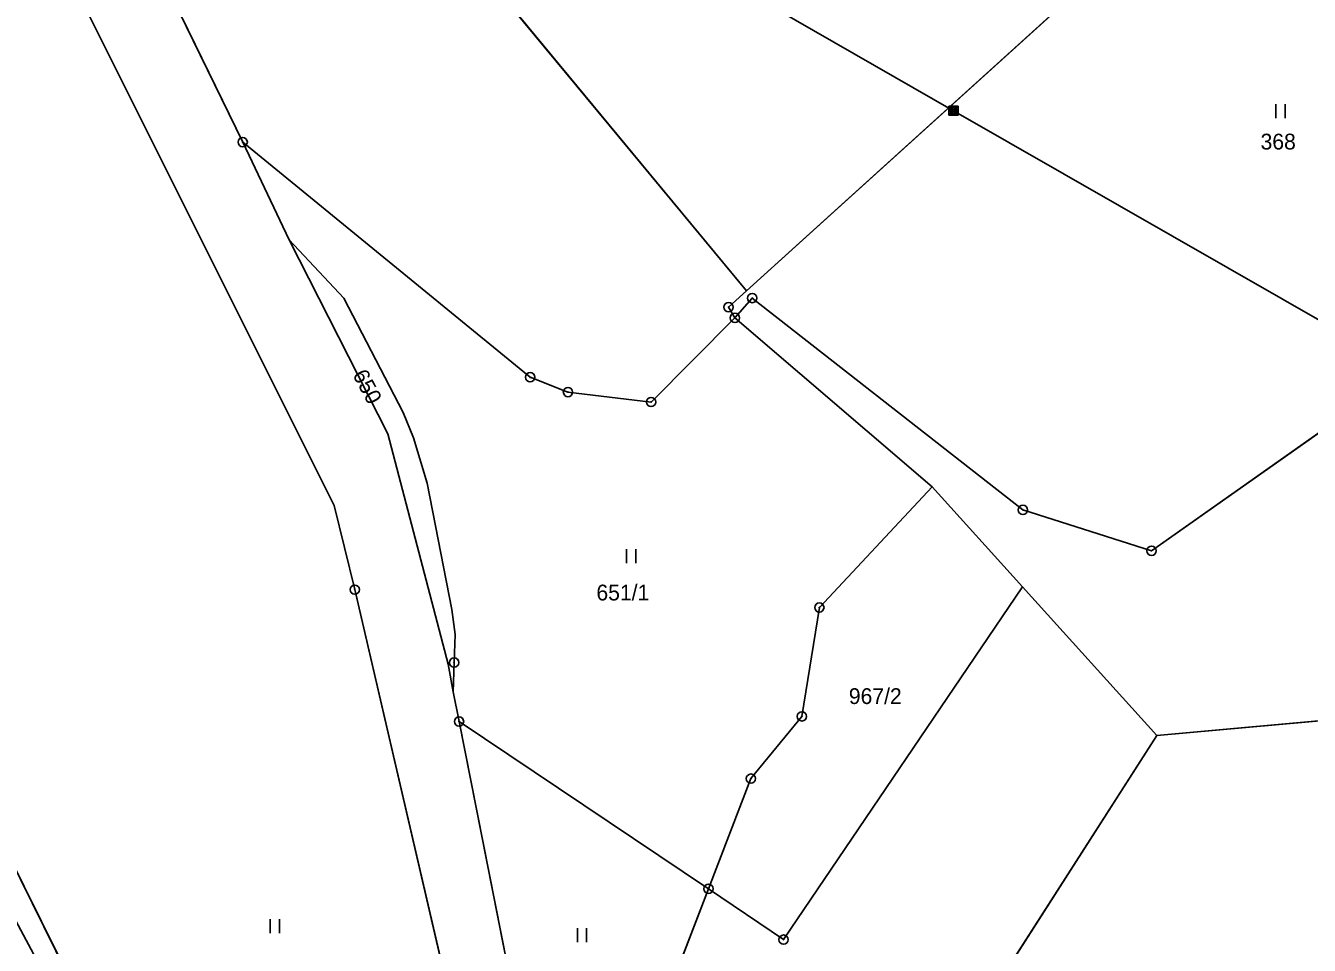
# Model space of a CAD drawing. Extents: x -689422 to -685210, y -987725 to -982160.
# Drawn here: x -687273.3 to -687135.2, y -986046.8 to -985947.8 of the extents above; entities that cross this region are included whole.
import ezdxf

# ---------------------------------------------------------------- set-up
doc = ezdxf.new("R2010")
doc.units = 0
for name, color, linetype in [('KN_Hranice_parcel', 7, 'Continuous'), ('KN_Parcelni cisla', 7, 'Continuous'), ('KN_Polygon parcely', 7, 'Continuous'), ('KN_Pozemkove predmety', 7, 'Continuous'), ('KN_POZEMKY_OSTATNI PLOCHA', 7, 'Continuous'), ('KN_POZEMKY_TTP', 7, 'Continuous'), ('KN_VYUZITI_17_ostatni plocha_ostatni komunikace', 7, 'Continuous'), ('KN_VYUZITI_26_ostatni plocha_jina plocha', 7, 'Continuous'), ('KN_Věcná břemena k části', 7, 'Continuous'), ('KN_Značky bodu BP', 7, 'Continuous'), ('KN_Značky kultur', 7, 'Continuous')]:
    doc.layers.add(name, color=color, linetype=linetype)

msp = doc.modelspace()

# ---------------------------------------------------------------- linework, layer by layer
at = {"layer": 'KN_Hranice_parcel'}
for p, q in [((-687227.74, -985937.66), (-687195.77, -985976.32)), ((-687195.77, -985976.32), (-687159.62, -985943.54)), ((-687249.97, -985960.3), (-687244.97, -985970.81)), ((-687197.01, -985979.23), (-687175.79, -985997.42)), ((-687175.79, -985997.42), (-687166.06, -986008.19)), ((-687166.06, -986008.19), (-687191.77, -986046.15)), ((-687166.06, -986008.19), (-687151.61, -986024.18)), ((-687227.33, -986019.46), (-687226.69, -986022.67)), ((-687226.69, -986022.67), (-687215.69, -986078.19)), ((-687226.69, -986022.67), (-687199.85, -986040.68)), ((-687129.49, -986022.17), (-687151.61, -986024.18)), ((-687191.77, -986046.15), (-687199.85, -986040.68))]:
    msp.add_line(p, q, dxfattribs=at)
for points in [[(-687267.21, -985905.67), (-687267.56, -985912.5), (-687260.98, -985937.71), (-687249.97, -985960.3)], [(-687206.97, -986146.16), (-687218.58, -986091.62), (-687237.91, -986008.48), (-687240.13, -985999.43), (-687268.37, -985942.92), (-687269.03, -985940.75)], [(-687087.98, -985952.41), (-687089.19, -985953.92), (-687117.6, -985979.91), (-687152.18, -986004.29), (-687166.02, -985999.89), (-687195.14, -985977.09), (-687197.01, -985979.23)], [(-687249.97, -985960.3), (-687219.04, -985985.61), (-687214.97, -985987.21), (-687206.03, -985988.28), (-687197.01, -985979.23)], [(-687207.07, -986154.65), (-687233.71, -986120.77), (-687311.41, -985963.85)], [(-687244.97, -985970.81), (-687234.37, -985991.72), (-687227.85, -986016.51), (-687227.33, -986019.46)], [(-687227.33, -986019.46), (-687227.22, -986016.33), (-687227.1, -986013.29), (-687227.46, -986010.6), (-687230.13, -985997.03), (-687231.59, -985992.13), (-687232.71, -985989.41), (-687239.07, -985977.09), (-687244.97, -985970.81)], [(-687197.01, -985979.23), (-687197.69, -985978.07), (-687195.77, -985976.32)], [(-687175.79, -985997.42), (-687187.92, -986010.4), (-687189.8, -986022.12), (-687195.29, -986028.82), (-687199.85, -986040.68)], [(-687151.61, -986024.18), (-687174.92, -986060.57), (-687182.43, -986085.02), (-687185.01, -986096.98), (-687173.49, -986133.47), (-687111.66, -986130.61)], [(-687199.85, -986040.68), (-687203.95, -986051.35), (-687211.33, -986065.63), (-687212.84, -986073.35), (-687215.69, -986078.19)]]:
    msp.add_lwpolyline(points, dxfattribs=at)
at = {"layer": 'KN_Polygon parcely'}
for points in [[(-687227.74, -985937.66), (-687195.77, -985976.32), (-687159.62, -985943.54), (-687126.64, -985913.38), (-687158.35, -985876.39), (-687192.67, -985906.94), (-687203.38, -985917.23), (-687204.69, -985915.88)], [(-687260.98, -985937.71), (-687249.97, -985960.3), (-687219.04, -985985.61), (-687214.97, -985987.21), (-687206.03, -985988.28), (-687197.01, -985979.23), (-687197.69, -985978.07), (-687195.77, -985976.32), (-687227.74, -985937.66), (-687229.47, -985938.82), (-687251.52, -985894.02), (-687254.43, -985896.18), (-687259.15, -985899.68), (-687267.21, -985905.67), (-687267.56, -985912.5)], [(-687159.62, -985943.54), (-687195.77, -985976.32), (-687197.69, -985978.07), (-687197.01, -985979.23), (-687195.14, -985977.09), (-687166.02, -985999.89), (-687152.18, -986004.29), (-687117.6, -985979.91), (-687089.19, -985953.92), (-687087.98, -985952.41), (-687124.29, -985911.23), (-687126.64, -985913.38)], [(-687268.37, -985942.92), (-687269.03, -985940.75), (-687271.15, -985937.32), (-687278.53, -985933.85), (-687282.77, -985934.59), (-687295.93, -985946.62), (-687309.83, -985952.04), (-687309.14, -985963.32), (-687311.41, -985963.85), (-687233.71, -986120.77), (-687207.07, -986154.65), (-687206.97, -986146.16), (-687218.58, -986091.62), (-687237.91, -986008.48), (-687240.13, -985999.43)], [(-687166.02, -985999.89), (-687195.14, -985977.09), (-687197.01, -985979.23), (-687175.79, -985997.42), (-687166.06, -986008.19), (-687151.61, -986024.18), (-687129.49, -986022.17), (-687128.98, -986019.46), (-687124.59, -986020.85), (-687091.83, -985984.04), (-687080.21, -985964.14), (-687077.99, -985964.08), (-687073.91, -985944.26), (-687081.49, -985943.67), (-687087.98, -985952.41), (-687089.19, -985953.92), (-687117.6, -985979.91), (-687152.18, -986004.29)], [(-687207.07, -986154.65), (-687233.71, -986120.77), (-687311.41, -985963.85), (-687314.85, -985964.66), (-687318.42, -985953.98), (-687319.54, -985953.98), (-687321.8, -985956.3), (-687320.98, -985959.77), (-687285.53, -986029.6), (-687274.26, -986052.52), (-687241.67, -986122.18), (-687207.16, -986161.97)], [(-687249.97, -985960.3), (-687244.97, -985970.81), (-687239.07, -985977.09), (-687232.71, -985989.41), (-687231.59, -985992.13), (-687230.13, -985997.03), (-687227.46, -986010.6), (-687227.1, -986013.29), (-687227.22, -986016.33), (-687227.33, -986019.46), (-687226.69, -986022.67), (-687199.85, -986040.68), (-687195.29, -986028.82), (-687189.8, -986022.12), (-687187.92, -986010.4), (-687175.79, -985997.42), (-687197.01, -985979.23), (-687206.03, -985988.28), (-687214.97, -985987.21), (-687219.04, -985985.61)], [(-687234.37, -985991.72), (-687227.85, -986016.51), (-687227.33, -986019.46), (-687227.22, -986016.33), (-687227.1, -986013.29), (-687227.46, -986010.6), (-687230.13, -985997.03), (-687231.59, -985992.13), (-687232.71, -985989.41), (-687239.07, -985977.09), (-687244.97, -985970.81)], [(-687175.79, -985997.42), (-687187.92, -986010.4), (-687189.8, -986022.12), (-687195.29, -986028.82), (-687199.85, -986040.68), (-687191.77, -986046.15), (-687166.06, -986008.19)], [(-687215.69, -986078.19), (-687201.81, -986146.21), (-687199.7, -986172.16), (-687179.2, -986165.49), (-687151.91, -986161.08), (-687110.81, -986162.36), (-687111.66, -986130.61), (-687173.49, -986133.47), (-687185.01, -986096.98), (-687182.43, -986085.02), (-687174.92, -986060.57), (-687151.61, -986024.18), (-687166.06, -986008.19), (-687191.77, -986046.15), (-687199.85, -986040.68), (-687203.95, -986051.35), (-687211.33, -986065.63), (-687212.84, -986073.35)], [(-687215.69, -986078.19), (-687212.84, -986073.35), (-687211.33, -986065.63), (-687203.95, -986051.35), (-687199.85, -986040.68), (-687226.69, -986022.67)], [(-687174.92, -986060.57), (-687182.43, -986085.02), (-687185.01, -986096.98), (-687173.49, -986133.47), (-687111.66, -986130.61), (-687111.82, -986124.56), (-687106.83, -986094.38), (-687105.72, -986068.46), (-687105.64, -986033.02), (-687121.08, -986029.34), (-687129.49, -986022.17), (-687151.61, -986024.18)]]:
    msp.add_lwpolyline(points, close=True, dxfattribs=at)
for points in [[(-687180.02, -986304.74), (-687200.12, -986226.55), (-687199.7, -986172.16), (-687201.81, -986146.21), (-687215.69, -986078.19), (-687226.69, -986022.67), (-687227.33, -986019.46), (-687227.85, -986016.51), (-687234.37, -985991.72), (-687244.97, -985970.81), (-687249.97, -985960.3), (-687260.98, -985937.71), (-687267.56, -985912.5), (-687267.21, -985905.67), (-687266.25, -985887.17)], [(-687268.37, -985942.92), (-687240.13, -985999.43), (-687237.91, -986008.48), (-687218.58, -986091.62), (-687206.97, -986146.16), (-687207.07, -986154.65), (-687207.16, -986161.97), (-687207.32, -986174.85), (-687214.56, -986210.84), (-687205.96, -986239.19), (-687187.85, -986306.63)]]:
    msp.add_lwpolyline(points, dxfattribs=at)
at = {"layer": 'KN_Pozemkove predmety'}
for p, q in [((-687275.78, -985898.18), (-687173.49, -985956.92)), ((-687173.99, -985956.42), (-687172.99, -985956.42)), ((-687173.99, -985957.42), (-687173.99, -985956.42)), ((-687173.99, -985956.62), (-687172.99, -985956.62)), ((-687173.99, -985956.82), (-687172.99, -985956.82)), ((-687173.79, -985957.42), (-687173.79, -985956.42)), ((-687173.59, -985957.42), (-687173.59, -985956.42)), ((-687173.39, -985957.42), (-687173.39, -985956.42)), ((-687173.19, -985957.42), (-687173.19, -985956.42)), ((-687172.99, -985957.42), (-687172.99, -985956.42)), ((-687173.99, -985957.02), (-687172.99, -985957.02)), ((-687173.99, -985957.22), (-687172.99, -985957.22)), ((-687173.99, -985957.42), (-687172.99, -985957.42)), ((-687173.49, -985956.92), (-687067.88, -986017.41))]:
    msp.add_line(p, q, dxfattribs=at)
at = {"layer": 'KN_POZEMKY_OSTATNI PLOCHA'}
for p, q in [((-687260.98, -985937.71), (-687249.97, -985960.3)), ((-687240.13, -985999.43), (-687268.37, -985942.92)), ((-687249.97, -985960.3), (-687244.97, -985970.81)), ((-687311.41, -985963.85), (-687233.71, -986120.77)), ((-687234.37, -985991.72), (-687244.97, -985970.81)), ((-687244.97, -985970.81), (-687239.07, -985977.09)), ((-687244.97, -985970.81), (-687234.37, -985991.72)), ((-687239.07, -985977.09), (-687232.71, -985989.41)), ((-687232.71, -985989.41), (-687231.59, -985992.13)), ((-687227.85, -986016.51), (-687234.37, -985991.72)), ((-687234.37, -985991.72), (-687227.85, -986016.51)), ((-687231.59, -985992.13), (-687230.13, -985997.03)), ((-687230.13, -985997.03), (-687227.46, -986010.6)), ((-687187.92, -986010.4), (-687175.79, -985997.42)), ((-687175.79, -985997.42), (-687166.06, -986008.19)), ((-687237.91, -986008.48), (-687240.13, -985999.43)), ((-687218.58, -986091.62), (-687237.91, -986008.48)), ((-687191.77, -986046.15), (-687166.06, -986008.19)), ((-687166.06, -986008.19), (-687191.77, -986046.15)), ((-687166.06, -986008.19), (-687151.61, -986024.18)), ((-687227.46, -986010.6), (-687227.1, -986013.29)), ((-687189.8, -986022.12), (-687187.92, -986010.4)), ((-687227.1, -986013.29), (-687227.22, -986016.33)), ((-687227.33, -986019.46), (-687227.85, -986016.51)), ((-687227.85, -986016.51), (-687227.33, -986019.46)), ((-687227.22, -986016.33), (-687227.33, -986019.46)), ((-687227.33, -986019.46), (-687226.69, -986022.67)), ((-687226.69, -986022.67), (-687215.69, -986078.19)), ((-687195.29, -986028.82), (-687189.8, -986022.12)), ((-687151.61, -986024.18), (-687174.92, -986060.57)), ((-687199.85, -986040.68), (-687195.29, -986028.82)), ((-687203.95, -986051.35), (-687199.85, -986040.68)), ((-687199.85, -986040.68), (-687191.77, -986046.15)), ((-687191.77, -986046.15), (-687199.85, -986040.68))]:
    msp.add_line(p, q, dxfattribs=at)
at = {"layer": 'KN_POZEMKY_TTP'}
for p, q in [((-687249.97, -985960.3), (-687260.98, -985937.71)), ((-687195.77, -985976.32), (-687227.74, -985937.66)), ((-687227.74, -985937.66), (-687195.77, -985976.32)), ((-687268.37, -985942.92), (-687240.13, -985999.43)), ((-687159.62, -985943.54), (-687195.77, -985976.32)), ((-687195.77, -985976.32), (-687159.62, -985943.54)), ((-687219.04, -985985.61), (-687249.97, -985960.3)), ((-687244.97, -985970.81), (-687249.97, -985960.3)), ((-687249.97, -985960.3), (-687219.04, -985985.61)), ((-687233.71, -986120.77), (-687311.41, -985963.85)), ((-687239.07, -985977.09), (-687244.97, -985970.81)), ((-687232.71, -985989.41), (-687239.07, -985977.09)), ((-687195.77, -985976.32), (-687197.69, -985978.07)), ((-687197.69, -985978.07), (-687195.77, -985976.32)), ((-687197.01, -985979.23), (-687195.14, -985977.09)), ((-687195.14, -985977.09), (-687197.01, -985979.23)), ((-687195.14, -985977.09), (-687166.02, -985999.89)), ((-687166.02, -985999.89), (-687195.14, -985977.09)), ((-687197.69, -985978.07), (-687197.01, -985979.23)), ((-687197.01, -985979.23), (-687197.69, -985978.07)), ((-687197.01, -985979.23), (-687206.03, -985988.28)), ((-687206.03, -985988.28), (-687197.01, -985979.23)), ((-687175.79, -985997.42), (-687197.01, -985979.23)), ((-687197.01, -985979.23), (-687175.79, -985997.42)), ((-687152.18, -986004.29), (-687117.6, -985979.91)), ((-687117.6, -985979.91), (-687152.18, -986004.29)), ((-687214.97, -985987.21), (-687219.04, -985985.61)), ((-687219.04, -985985.61), (-687214.97, -985987.21)), ((-687206.03, -985988.28), (-687214.97, -985987.21)), ((-687214.97, -985987.21), (-687206.03, -985988.28)), ((-687231.59, -985992.13), (-687232.71, -985989.41)), ((-687230.13, -985997.03), (-687231.59, -985992.13)), ((-687227.46, -986010.6), (-687230.13, -985997.03)), ((-687175.79, -985997.42), (-687187.92, -986010.4)), ((-687166.06, -986008.19), (-687175.79, -985997.42)), ((-687240.13, -985999.43), (-687237.91, -986008.48)), ((-687166.02, -985999.89), (-687152.18, -986004.29)), ((-687152.18, -986004.29), (-687166.02, -985999.89)), ((-687237.91, -986008.48), (-687218.58, -986091.62)), ((-687151.61, -986024.18), (-687166.06, -986008.19)), ((-687227.1, -986013.29), (-687227.46, -986010.6)), ((-687187.92, -986010.4), (-687189.8, -986022.12)), ((-687227.22, -986016.33), (-687227.1, -986013.29)), ((-687227.33, -986019.46), (-687227.22, -986016.33)), ((-687226.69, -986022.67), (-687227.33, -986019.46)), ((-687199.85, -986040.68), (-687226.69, -986022.67)), ((-687226.69, -986022.67), (-687199.85, -986040.68)), ((-687215.69, -986078.19), (-687226.69, -986022.67)), ((-687189.8, -986022.12), (-687195.29, -986028.82)), ((-687129.49, -986022.17), (-687151.61, -986024.18)), ((-687151.61, -986024.18), (-687129.49, -986022.17)), ((-687174.92, -986060.57), (-687151.61, -986024.18)), ((-687195.29, -986028.82), (-687199.85, -986040.68)), ((-687199.85, -986040.68), (-687203.95, -986051.35))]:
    msp.add_line(p, q, dxfattribs=at)
at = {"layer": 'KN_VYUZITI_17_ostatni plocha_ostatni komunikace'}
for p, q in [((-687260.98, -985937.71), (-687249.97, -985960.3)), ((-687240.13, -985999.43), (-687268.37, -985942.92)), ((-687249.97, -985960.3), (-687244.97, -985970.81)), ((-687311.41, -985963.85), (-687233.71, -986120.77)), ((-687234.37, -985991.72), (-687244.97, -985970.81)), ((-687244.97, -985970.81), (-687239.07, -985977.09)), ((-687244.97, -985970.81), (-687234.37, -985991.72)), ((-687239.07, -985977.09), (-687232.71, -985989.41)), ((-687232.71, -985989.41), (-687231.59, -985992.13)), ((-687227.85, -986016.51), (-687234.37, -985991.72)), ((-687234.37, -985991.72), (-687227.85, -986016.51)), ((-687231.59, -985992.13), (-687230.13, -985997.03)), ((-687230.13, -985997.03), (-687227.46, -986010.6)), ((-687237.91, -986008.48), (-687240.13, -985999.43)), ((-687218.58, -986091.62), (-687237.91, -986008.48)), ((-687227.46, -986010.6), (-687227.1, -986013.29)), ((-687227.1, -986013.29), (-687227.22, -986016.33)), ((-687227.33, -986019.46), (-687227.85, -986016.51)), ((-687227.85, -986016.51), (-687227.33, -986019.46)), ((-687227.22, -986016.33), (-687227.33, -986019.46)), ((-687227.33, -986019.46), (-687226.69, -986022.67)), ((-687226.69, -986022.67), (-687215.69, -986078.19))]:
    msp.add_line(p, q, dxfattribs=at)
at = {"layer": 'KN_VYUZITI_26_ostatni plocha_jina plocha'}
for p, q in [((-687187.92, -986010.4), (-687175.79, -985997.42)), ((-687175.79, -985997.42), (-687166.06, -986008.19)), ((-687191.77, -986046.15), (-687166.06, -986008.19)), ((-687166.06, -986008.19), (-687191.77, -986046.15)), ((-687166.06, -986008.19), (-687151.61, -986024.18)), ((-687189.8, -986022.12), (-687187.92, -986010.4)), ((-687195.29, -986028.82), (-687189.8, -986022.12)), ((-687151.61, -986024.18), (-687174.92, -986060.57)), ((-687199.85, -986040.68), (-687195.29, -986028.82)), ((-687203.95, -986051.35), (-687199.85, -986040.68)), ((-687199.85, -986040.68), (-687191.77, -986046.15)), ((-687191.77, -986046.15), (-687199.85, -986040.68))]:
    msp.add_line(p, q, dxfattribs=at)
at = {"layer": 'KN_Věcná břemena k části'}
msp.add_lwpolyline([(-687270.8, -986050.83), (-687274.65, -986043.59)], dxfattribs=at)
at = {"layer": 'KN_Značky bodu BP'}
for centre, radius in [((-687249.97, -985960.3), 0.5), ((-687249.97, -985960.3), 0.0303), ((-687195.14, -985977.09), 0.5), ((-687195.14, -985977.09), 0.0303), ((-687197.69, -985978.07), 0.5), ((-687197.69, -985978.07), 0.0303), ((-687197.01, -985979.23), 0.5), ((-687197.01, -985979.23), 0.0303), ((-687219.04, -985985.61), 0.5), ((-687219.04, -985985.61), 0.0303), ((-687214.97, -985987.21), 0.5), ((-687214.97, -985987.21), 0.0303), ((-687206.03, -985988.28), 0.5), ((-687206.03, -985988.28), 0.0303), ((-687166.02, -985999.89), 0.5), ((-687166.02, -985999.89), 0.0303), ((-687152.18, -986004.29), 0.5), ((-687152.18, -986004.29), 0.0303), ((-687237.91, -986008.48), 0.5), ((-687237.91, -986008.48), 0.0303), ((-687187.92, -986010.4), 0.5), ((-687187.92, -986010.4), 0.0303), ((-687227.22, -986016.33), 0.5), ((-687227.22, -986016.33), 0.0303), ((-687189.8, -986022.12), 0.5), ((-687226.69, -986022.67), 0.5), ((-687226.69, -986022.67), 0.0303), ((-687189.8, -986022.12), 0.0303), ((-687195.29, -986028.82), 0.5), ((-687195.29, -986028.82), 0.0303), ((-687199.85, -986040.68), 0.5), ((-687199.85, -986040.68), 0.0303), ((-687191.77, -986046.15), 0.5), ((-687191.77, -986046.15), 0.0303)]:
    msp.add_circle(centre, radius, dxfattribs=at)
at = {"layer": 'KN_Značky kultur'}
for p, q in [((-687138.82, -985957.71), (-687138.82, -985956.21)), ((-687137.82, -985957.71), (-687137.82, -985956.21)), ((-687208.68, -986005.63), (-687208.68, -986004.13)), ((-687207.68, -986005.63), (-687207.68, -986004.13)), ((-687247.01, -986045.45), (-687247.01, -986043.95)), ((-687246.01, -986045.45), (-687246.01, -986043.95)), ((-687213.96, -986046.43), (-687213.96, -986044.93)), ((-687212.96, -986046.43), (-687212.96, -986044.93))]:
    msp.add_line(p, q, dxfattribs=at)

# ---------------------------------------------------------------- texts
at = {"layer": 'KN_Parcelni cisla'}
for s, p in [('368', (-687140.45, -985961.1)), ('651/1', (-687211.91, -986009.64)), ('967/2', (-687184.75, -986020.79))]:
    msp.add_text(s, height=1.7, dxfattribs=at).set_placement(p)
msp.add_text('650', height=1.7, rotation=298, dxfattribs=at).set_placement((-687238.19, -985985.34))

doc.saveas('drawing.dxf')
